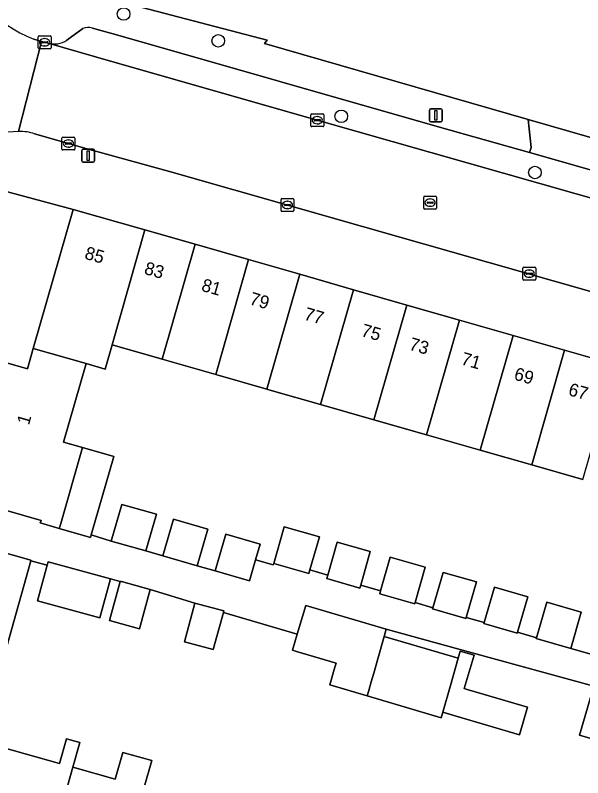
# Model space of a CAD drawing. Extents: x 158086 to 159499, y 382904 to 383981.
# Drawn here: x 158752.1 to 158796.1, y 383345.5 to 383404.7 of the extents above; entities that cross this region are included whole.
import ezdxf

# ---------------------------------------------------------------- set-up
doc = ezdxf.new("R2010")
doc.units = 0
for name, color, linetype in [('IMGEO_Boom', 7, 'Continuous'), ('IMGEO_Erf', 7, 'Continuous'), ('IMGEO_Kolk', 7, 'Continuous'), ('IMGEO_Lichtmast', 7, 'Continuous'), ('IMGEO_Pand', 7, 'Continuous'), ('IMGEO_Pand_nummerreeks', 7, 'Continuous'), ('IMGEO_Parkeervlak_open', 7, 'Continuous'), ('IMGEO_Rijbaan_lokaal_open', 7, 'Continuous'), ('IMGEO_Rioolput', 7, 'Continuous'), ('IMGEO_Voetpad_open', 7, 'Continuous')]:
    doc.layers.add(name, color=color, linetype=linetype)

msp = doc.modelspace()

# ---------------------------------------------------------------- linework, layer by layer
at = {"layer": 'IMGEO_Boom'}
for centre in [(158760.51, 383404.839), (158767.858, 383402.755), (158777.405, 383396.894), (158792.432, 383392.531)]:
    msp.add_circle(centre, 0.489, dxfattribs=at)
at = {"layer": 'IMGEO_Erf'}
for points in [[(158756.796, 383406.718), (158771.646, 383402.817), (158771.444, 383402.538), (158791.908, 383396.647), (158796.847, 383395.225), (158815.797, 383389.77), (158817.482, 383391.154), (158815.323, 383432.012)], [(158796.146, 383368.684), (158792.182, 383369.821), (158788.178, 383370.969), (158784.028, 383372.159), (158779.943, 383373.331), (158775.802, 383374.519), (158773.889, 383375.067), (158771.976, 383375.616), (158771.624, 383375.717), (158767.66, 383376.854), (158763.512, 383378.043), (158759.615, 383379.16), (158759.073, 383377.269), (158757.6, 383377.691), (158755.854, 383371.602), (158757.326, 383371.18), (158759.749, 383370.485), (158758, 383364.391), (158759.556, 383363.916), (158760.377, 383366.765), (158763.062, 383365.992), (158762.241, 383363.142), (158763.56, 383362.762), (158764.381, 383365.611), (158767.045, 383364.844), (158766.224, 383361.994), (158767.631, 383361.589), (158768.452, 383364.438), (158771.112, 383363.672), (158770.76, 383362.453), (158772.123, 383362.061), (158772.159, 383362.184), (158772.971, 383365.013), (158775.704, 383364.229), (158774.97, 383361.672), (158776.359, 383361.259), (158777.096, 383363.83), (158779.654, 383363.097), (158778.909, 383360.501), (158780.454, 383360.042), (158781.203, 383362.652), (158783.914, 383361.874), (158783.131, 383359.143), (158784.519, 383358.738), (158785.304, 383361.476), (158787.885, 383360.736), (158787.096, 383357.987), (158788.496, 383357.579), (158789.286, 383360.334), (158791.868, 383359.593), (158791.075, 383356.827), (158792.55, 383356.397), (158793.346, 383359.169), (158796.03, 383358.4), (158795.218, 383355.571), (158799.446, 383354.387)], [(158798.807, 383347.989), (158795.893, 383348.848), (158797.01, 383352.64), (158787.568, 383355.222), (158780.89, 383357.073), (158780.732, 383356.514), (158786.48, 383354.814), (158786.638, 383355.372), (158787.712, 383355.054), (158786.946, 383352.462), (158787.167, 383352.397), (158788.416, 383352.027), (158791.858, 383351.009), (158791.224, 383348.865), (158786.311, 383350.319), (158785.293, 383350.62), (158785.168, 383350.183), (158779.423, 383351.893), (158776.504, 383352.757), (158776.911, 383354.133), (158777, 383354.434), (158773.931, 383355.342), (158773.614, 383355.435), (158773.984, 383356.685), (158768.261, 383358.378), (158767.475, 383355.486), (158765.231, 383356.096), (158766.047, 383359.097), (158762.573, 383360.159), (158761.745, 383357.111), (158759.424, 383357.742), (158760.245, 383360.762), (158759.505, 383360.992), (158758.68, 383357.955), (158753.822, 383359.275), (158754.573, 383362.037), (158753.314, 383362.391), (158749.933, 383350.377)], [(158751.027, 383347.919), (158755.534, 383346.651), (158756.073, 383348.568), (158757.122, 383348.273), (158756.583, 383346.356), (158759.866, 383345.432), (158760.45, 383347.508), (158762.697, 383346.875), (158762.113, 383344.8)]]:
    msp.add_lwpolyline(points, dxfattribs=at)
at = {"layer": 'IMGEO_Kolk'}
for p, q in [((158753.882, 383402.22), (158753.882, 383403.072)), ((158753.957, 383403.146), (158754.809, 383403.146)), ((158754.141, 383402.64), (158754.141, 383402.652)), ((158754.184, 383402.689), (158754.582, 383402.689)), ((158754.37, 383402.926), (158754.395, 383402.926)), ((158754.625, 383402.652), (158754.625, 383402.64)), ((158754.883, 383403.072), (158754.883, 383402.22)), ((158754.809, 383402.146), (158753.957, 383402.146)), ((158754.579, 383402.603), (158754.181, 383402.603)), ((158754.393, 383402.366), (158754.368, 383402.366)), ((158775.041, 383396.166), (158775.041, 383397.018)), ((158775.116, 383397.092), (158775.968, 383397.092)), ((158775.529, 383396.872), (158775.554, 383396.872)), ((158776.042, 383397.018), (158776.042, 383396.166)), ((158775.3, 383396.586), (158775.3, 383396.598)), ((158775.738, 383396.549), (158775.34, 383396.549)), ((158775.343, 383396.635), (158775.741, 383396.635)), ((158775.552, 383396.312), (158775.527, 383396.312)), ((158775.784, 383396.598), (158775.784, 383396.586)), ((158775.968, 383396.092), (158775.116, 383396.092)), ((158755.727, 383394.355), (158755.727, 383395.207)), ((158755.802, 383395.281), (158756.654, 383395.281)), ((158756.215, 383395.061), (158756.24, 383395.061)), ((158756.728, 383395.207), (158756.728, 383394.355)), ((158755.986, 383394.775), (158755.986, 383394.787)), ((158756.424, 383394.738), (158756.026, 383394.738)), ((158756.029, 383394.824), (158756.427, 383394.824)), ((158756.238, 383394.501), (158756.213, 383394.501)), ((158756.47, 383394.787), (158756.47, 383394.775)), ((158756.654, 383394.281), (158755.802, 383394.281)), ((158772.727, 383389.588), (158772.727, 383390.44)), ((158772.802, 383390.514), (158773.654, 383390.514)), ((158773.215, 383390.294), (158773.24, 383390.294)), ((158773.728, 383390.44), (158773.728, 383389.588)), ((158772.986, 383390.008), (158772.986, 383390.02)), ((158773.424, 383389.971), (158773.026, 383389.971)), ((158773.029, 383390.057), (158773.427, 383390.057)), ((158773.238, 383389.734), (158773.213, 383389.734)), ((158773.47, 383390.02), (158773.47, 383390.008)), ((158773.654, 383389.514), (158772.802, 383389.514)), ((158791.495, 383384.246), (158791.495, 383385.098)), ((158791.57, 383385.172), (158792.422, 383385.172)), ((158791.983, 383384.952), (158792.008, 383384.952)), ((158792.496, 383385.098), (158792.496, 383384.246)), ((158791.754, 383384.666), (158791.754, 383384.678)), ((158792.192, 383384.629), (158791.794, 383384.629)), ((158791.797, 383384.715), (158792.195, 383384.715)), ((158792.006, 383384.392), (158791.981, 383384.392)), ((158792.238, 383384.678), (158792.238, 383384.666)), ((158792.422, 383384.172), (158791.57, 383384.172))]:
    msp.add_line(p, q, dxfattribs=at)
for points in [[(158753.882, 383402.22), (158753.882, 383403.072)], [(158753.957, 383403.146), (158754.809, 383403.146)], [(158754.883, 383403.072), (158754.883, 383402.22)], [(158754.809, 383402.146), (158753.957, 383402.146)], [(158775.041, 383396.166), (158775.041, 383397.018)], [(158775.116, 383397.092), (158775.968, 383397.092)], [(158776.042, 383397.018), (158776.042, 383396.166)], [(158775.968, 383396.092), (158775.116, 383396.092)], [(158755.727, 383394.355), (158755.727, 383395.207)], [(158755.802, 383395.281), (158756.654, 383395.281)], [(158756.728, 383395.207), (158756.728, 383394.355)], [(158756.654, 383394.281), (158755.802, 383394.281)], [(158772.727, 383389.588), (158772.727, 383390.44)], [(158772.802, 383390.514), (158773.654, 383390.514)], [(158773.728, 383390.44), (158773.728, 383389.588)], [(158773.654, 383389.514), (158772.802, 383389.514)], [(158791.495, 383384.246), (158791.495, 383385.098)], [(158791.57, 383385.172), (158792.422, 383385.172)], [(158792.496, 383385.098), (158792.496, 383384.246)], [(158792.422, 383384.172), (158791.57, 383384.172)]]:
    msp.add_lwpolyline(points, dxfattribs=at)
for centre, radius, start, end in [((158753.959, 383403.07), 0.0765, 91.55205, 178.44795), ((158753.959, 383403.07), 0.0765, 91.55205, 178.44795), ((158754.181, 383402.649), 0.0403, 85.87752, 175.75265), ((158754.586, 383402.651), 0.0386, 1.73085, 96.63898), ((158754.807, 383403.07), 0.0765, 1.55205, 88.44795), ((158754.807, 383403.07), 0.0765, 1.55205, 88.44795), ((158753.959, 383402.222), 0.0765, 181.55205, 268.44795), ((158753.959, 383402.222), 0.0765, 181.55205, 268.44795), ((158754.178, 383402.639), 0.0366, 178.93798, 274.71019), ((158754.582, 383402.646), 0.043, 264.86636, 352.45326), ((158754.807, 383402.222), 0.0765, 271.55205, 358.44795), ((158754.807, 383402.222), 0.0765, 271.55205, 358.44795), ((158775.118, 383397.016), 0.0765, 91.55205, 178.44795), ((158775.118, 383397.016), 0.0765, 91.55205, 178.44795), ((158775.966, 383397.016), 0.0765, 1.55205, 88.44795), ((158775.966, 383397.016), 0.0765, 1.55205, 88.44795), ((158775.118, 383396.168), 0.0765, 181.55205, 268.44795), ((158775.118, 383396.168), 0.0765, 181.55205, 268.44795), ((158775.34, 383396.595), 0.0403, 85.87752, 175.75265), ((158775.337, 383396.585), 0.0366, 178.93798, 274.71019), ((158775.741, 383396.592), 0.043, 264.86636, 352.45326), ((158775.745, 383396.597), 0.0386, 1.73085, 96.63898), ((158775.966, 383396.168), 0.0765, 271.55205, 358.44795), ((158775.966, 383396.168), 0.0765, 271.55205, 358.44795), ((158755.804, 383395.205), 0.0765, 91.55205, 178.44795), ((158755.804, 383395.205), 0.0765, 91.55205, 178.44795), ((158756.652, 383395.205), 0.0765, 1.55205, 88.44795), ((158756.652, 383395.205), 0.0765, 1.55205, 88.44795), ((158756.026, 383394.784), 0.0403, 85.87752, 175.75265), ((158756.023, 383394.774), 0.0366, 178.93798, 274.71019), ((158756.427, 383394.781), 0.043, 264.86636, 352.45326), ((158756.431, 383394.786), 0.0386, 1.73085, 96.63898), ((158755.804, 383394.357), 0.0765, 181.55205, 268.44795), ((158755.804, 383394.357), 0.0765, 181.55205, 268.44795), ((158756.652, 383394.357), 0.0765, 271.55205, 358.44795), ((158756.652, 383394.357), 0.0765, 271.55205, 358.44795), ((158772.804, 383390.438), 0.0765, 91.55205, 178.44795), ((158772.804, 383390.438), 0.0765, 91.55205, 178.44795), ((158773.652, 383390.438), 0.0765, 1.55205, 88.44795), ((158773.652, 383390.438), 0.0765, 1.55205, 88.44795), ((158773.026, 383390.017), 0.0403, 85.87752, 175.75265), ((158773.023, 383390.007), 0.0366, 178.93798, 274.71019), ((158773.427, 383390.014), 0.043, 264.86636, 352.45326), ((158773.431, 383390.019), 0.0386, 1.73085, 96.63898), ((158772.804, 383389.59), 0.0765, 181.55205, 268.44795), ((158772.804, 383389.59), 0.0765, 181.55205, 268.44795), ((158773.652, 383389.59), 0.0765, 271.55205, 358.44795), ((158773.652, 383389.59), 0.0765, 271.55205, 358.44795), ((158791.572, 383385.096), 0.0765, 91.55205, 178.44795), ((158791.572, 383385.096), 0.0765, 91.55205, 178.44795), ((158792.42, 383385.096), 0.0765, 1.55205, 88.44795), ((158792.42, 383385.096), 0.0765, 1.55205, 88.44795), ((158791.794, 383384.675), 0.0403, 85.87752, 175.75265), ((158791.791, 383384.665), 0.0366, 178.93798, 274.71019), ((158792.195, 383384.672), 0.043, 264.86636, 352.45326), ((158792.199, 383384.677), 0.0386, 1.73085, 96.63898), ((158791.572, 383384.248), 0.0765, 181.55205, 268.44795), ((158791.572, 383384.248), 0.0765, 181.55205, 268.44795), ((158792.42, 383384.248), 0.0765, 271.55205, 358.44795), ((158792.42, 383384.248), 0.0765, 271.55205, 358.44795)]:
    msp.add_arc(centre, radius, start, end, dxfattribs=at)
for centre, major_axis, ratio, start_param, end_param in [((158754.369, 383402.646), (-0.387, 0.002), 0.722429, 4.712389, 7.853982), ((158754.394, 383402.646), (-0.39, 0.002), 0.717154, 1.570796, 4.712389), ((158775.528, 383396.592), (-0.387, 0.002), 0.722429, 4.712389, 7.853982), ((158775.553, 383396.592), (-0.39, 0.002), 0.717154, 1.570796, 4.712389), ((158756.214, 383394.781), (-0.387, 0.002), 0.722429, 4.712389, 7.853982), ((158756.239, 383394.781), (-0.39, 0.002), 0.717154, 1.570796, 4.712389), ((158773.214, 383390.014), (-0.387, 0.002), 0.722429, 4.712389, 7.853982), ((158773.239, 383390.014), (-0.39, 0.002), 0.717154, 1.570796, 4.712389), ((158791.982, 383384.672), (-0.387, 0.002), 0.722429, 4.712389, 7.853982), ((158792.007, 383384.672), (-0.39, 0.002), 0.717154, 1.570796, 4.712389)]:
    msp.add_ellipse(centre, major_axis=major_axis, ratio=ratio, start_param=start_param, end_param=end_param, dxfattribs=at)
at = {"layer": 'IMGEO_Lichtmast'}
for p, q in [((158784.247, 383396.568), (158784.247, 383397.368)), ((158784.247, 383397.368), (158784.247, 383396.568)), ((158784.347, 383397.468), (158785.137, 383397.468)), ((158785.137, 383397.468), (158784.347, 383397.468)), ((158785.237, 383397.368), (158785.237, 383396.568)), ((158785.237, 383396.568), (158785.237, 383397.368)), ((158785.137, 383396.468), (158784.347, 383396.468)), ((158784.347, 383396.468), (158785.137, 383396.468)), ((158757.268, 383393.437), (158757.268, 383394.237)), ((158757.268, 383394.237), (158757.268, 383393.437)), ((158757.368, 383394.337), (158758.158, 383394.337)), ((158758.158, 383394.337), (158757.368, 383394.337)), ((158758.258, 383394.237), (158758.258, 383393.437)), ((158758.258, 383393.437), (158758.258, 383394.237)), ((158758.158, 383393.337), (158757.368, 383393.337)), ((158757.368, 383393.337), (158758.158, 383393.337))]:
    msp.add_line(p, q, dxfattribs=at)
for points in [[(158784.667, 383397.343), (158784.817, 383397.343), (158784.817, 383396.593), (158784.667, 383396.593), (158784.667, 383397.343)], [(158757.688, 383394.212), (158757.838, 383394.212), (158757.838, 383393.462), (158757.688, 383393.462), (158757.688, 383394.212)]]:
    msp.add_lwpolyline(points, dxfattribs=at)
for centre, start, end in [((158784.347, 383397.368), 90, 180), ((158784.347, 383397.368), 90, 180), ((158785.137, 383397.368), 0, 90), ((158785.137, 383397.368), 360, 90), ((158784.347, 383396.568), 180, 270), ((158784.347, 383396.568), 180, 270), ((158785.137, 383396.568), 270, 0), ((158785.137, 383396.568), 270, 0), ((158757.368, 383394.237), 90, 180), ((158757.368, 383394.237), 90, 180), ((158758.158, 383394.237), 0, 90), ((158758.158, 383394.237), 360, 90), ((158757.368, 383393.437), 180, 270), ((158757.368, 383393.437), 180, 270), ((158758.158, 383393.437), 270, 0), ((158758.158, 383393.437), 270, 0)]:
    msp.add_arc(centre, 0.1, start, end, dxfattribs=at)
at = {"layer": 'IMGEO_Pand'}
for points in [[(158762.172, 383388.072), (158756.6, 383389.67), (158753.501, 383378.866), (158757.6, 383377.691), (158759.073, 383377.269), (158759.615, 383379.16)], [(158766.068, 383386.955), (158762.172, 383388.072), (158759.615, 383379.16), (158763.512, 383378.043)], [(158770.216, 383385.765), (158766.068, 383386.955), (158763.512, 383378.043), (158767.66, 383376.854)], [(158774.18, 383384.628), (158770.216, 383385.765), (158767.66, 383376.854), (158771.624, 383375.717)], [(158778.357, 383383.43), (158774.18, 383384.628), (158771.624, 383375.717), (158771.976, 383375.616), (158773.889, 383375.067), (158775.802, 383374.519)], [(158782.499, 383382.242), (158778.357, 383383.43), (158775.802, 383374.519), (158779.943, 383373.331)], [(158782.499, 383382.242), (158779.943, 383373.331), (158784.028, 383372.159), (158786.585, 383381.071)], [(158784.028, 383372.159), (158788.178, 383370.969), (158790.734, 383379.881), (158786.585, 383381.071)], [(158794.738, 383378.732), (158790.734, 383379.881), (158788.178, 383370.969), (158792.182, 383369.821)], [(158757.6, 383377.691), (158753.501, 383378.866), (158753.046, 383377.28), (158751.171, 383377.818), (158748.942, 383370.044), (158750.871, 383369.491), (158750.063, 383366.673), (158754.107, 383365.513), (158754.051, 383365.318), (158755.524, 383364.896), (158755.579, 383365.089), (158757.326, 383371.18), (158755.854, 383371.602)], [(158796.146, 383368.684), (158798.702, 383377.596), (158794.738, 383378.732), (158792.182, 383369.821)], [(158755.579, 383365.089), (158755.524, 383364.896), (158757.946, 383364.201), (158758, 383364.391), (158759.749, 383370.485), (158757.326, 383371.18)], [(158763.062, 383365.992), (158760.377, 383366.765), (158759.556, 383363.916), (158762.241, 383363.142)], [(158767.045, 383364.844), (158764.381, 383365.611), (158763.56, 383362.762), (158766.224, 383361.994)], [(158775.704, 383364.229), (158772.971, 383365.013), (158772.159, 383362.184), (158774.892, 383361.4), (158774.97, 383361.672)], [(158770.76, 383362.453), (158771.112, 383363.672), (158768.452, 383364.438), (158767.631, 383361.589), (158770.29, 383360.822)], [(158753.314, 383362.391), (158753.322, 383362.421), (158749.166, 383363.59), (158748.342, 383360.66), (158746.457, 383361.191), (158744.28, 383353.454), (158746.157, 383352.926), (158745.209, 383349.557), (158749.373, 383348.385), (158749.933, 383350.377)], [(158779.654, 383363.097), (158777.096, 383363.83), (158776.359, 383361.259), (158776.285, 383361.001), (158778.842, 383360.267), (158778.909, 383360.501)], [(158783.914, 383361.874), (158781.203, 383362.652), (158780.454, 383360.042), (158780.391, 383359.823), (158783.103, 383359.045), (158783.131, 383359.143)], [(158759.505, 383360.992), (158754.648, 383362.312), (158754.573, 383362.037), (158753.822, 383359.275), (158758.68, 383357.955)], [(158787.885, 383360.736), (158785.304, 383361.476), (158784.519, 383358.738), (158784.493, 383358.647), (158787.073, 383357.907), (158787.096, 383357.987)], [(158762.573, 383360.159), (158760.344, 383360.764), (158760.245, 383360.762), (158759.424, 383357.742), (158761.745, 383357.111)], [(158791.868, 383359.593), (158789.286, 383360.334), (158788.496, 383357.579), (158788.475, 383357.505), (158791.057, 383356.764), (158791.075, 383356.827)], [(158768.261, 383358.378), (158768.291, 383358.487), (158766.047, 383359.097), (158765.231, 383356.096), (158767.475, 383355.486)], [(158780.732, 383356.514), (158780.89, 383357.073), (158774.645, 383358.92), (158773.984, 383356.685), (158773.614, 383355.435), (158773.931, 383355.342), (158777, 383354.434), (158776.911, 383354.133), (158776.504, 383352.757), (158779.423, 383351.893), (158779.544, 383352.321), (158779.733, 383352.988), (158779.926, 383353.668), (158780.236, 383354.763)], [(158792.55, 383356.397), (158792.534, 383356.34), (158795.218, 383355.571), (158796.03, 383358.4), (158793.346, 383359.169)], [(158786.48, 383354.814), (158780.732, 383356.514), (158780.236, 383354.763), (158779.926, 383353.668), (158779.733, 383352.988), (158779.544, 383352.321), (158779.423, 383351.893), (158785.168, 383350.183), (158785.293, 383350.62), (158785.881, 383352.699)], [(158786.638, 383355.372), (158786.48, 383354.814), (158785.881, 383352.699), (158785.293, 383350.62), (158786.311, 383350.319), (158791.224, 383348.865), (158791.858, 383351.009), (158788.416, 383352.027), (158787.167, 383352.397), (158786.946, 383352.462), (158787.712, 383355.054)], [(158799.925, 383351.781), (158797.01, 383352.64), (158795.893, 383348.848), (158798.807, 383347.989), (158799.778, 383351.282)], [(158756.583, 383346.356), (158757.122, 383348.273), (158756.073, 383348.568), (158755.534, 383346.651), (158751.027, 383347.919), (158748.536, 383339.068), (158754.092, 383337.505)], [(158759.623, 383335.949), (158762.113, 383344.8), (158762.697, 383346.875), (158760.45, 383347.508), (158759.866, 383345.432), (158756.583, 383346.356), (158754.092, 383337.505)]]:
    msp.add_lwpolyline(points, close=True, dxfattribs=at)
at = {"layer": 'IMGEO_Parkeervlak_open'}
for points in [[(158757.34, 383403.706), (158756.108, 383402.804)], [(158811.491, 383388.536), (158799.174, 383392.051), (158797.909, 383392.409), (158792.022, 383394.073), (158785.027, 383396.051), (158760.054, 383403.193), (158758.095, 383403.75)], [(158754.65, 383402.57), (158759.5, 383401.184), (158775.538, 383396.591), (158784.363, 383394.094), (158798.454, 383390.073), (158810.657, 383386.559), (158813.203, 383385.82), (158813.621, 383385.698)]]:
    msp.add_lwpolyline(points, dxfattribs=at)
for centre, radius, start, end in [((158757.794, 383402.411), 1.373, 77.34431, 109.32632), ((158755.118, 383404.312), 1.804, 254.96143, 303.2743)]:
    msp.add_arc(centre, radius, start, end, dxfattribs=at)
at = {"layer": 'IMGEO_Rijbaan_lokaal_open'}
for points in [[(158752.369, 383395.715), (158754.149, 383402.715)], [(158753.608, 383395.531), (158756.229, 383394.782), (158757.401, 383394.452), (158764.081, 383392.596), (158803.832, 383381.26), (158810.816, 383379.277), (158811.299, 383379.137), (158813.203, 383385.82), (158810.657, 383386.559), (158798.454, 383390.073), (158784.363, 383394.094), (158775.538, 383396.591), (158759.5, 383401.184), (158754.65, 383402.57), (158754.383, 383402.645), (158754.149, 383402.715), (158752.369, 383395.715)], [(158754.149, 383402.715), (158753.558, 383402.893)]]:
    msp.add_lwpolyline(points, dxfattribs=at)
for centre, radius, start, end in [((158756.21, 383410.435), 7.994, 182.79457, 250.62668), ((158752.351, 383390.397), 5.318, 89.80812, 160.86852), ((158752.465, 383392.101), 3.615, 71.57667, 91.52917)]:
    msp.add_arc(centre, radius, start, end, dxfattribs=at)
at = {"layer": 'IMGEO_Rioolput'}
for p, q in [((158783.8, 383389.769), (158783.8, 383390.621)), ((158783.875, 383390.695), (158784.727, 383390.695)), ((158784.102, 383390.238), (158784.5, 383390.238)), ((158784.288, 383390.475), (158784.313, 383390.475)), ((158784.801, 383390.621), (158784.801, 383389.769)), ((158784.727, 383389.695), (158783.875, 383389.695)), ((158784.059, 383390.189), (158784.059, 383390.201)), ((158784.497, 383390.152), (158784.099, 383390.152)), ((158784.311, 383389.915), (158784.286, 383389.915)), ((158784.543, 383390.201), (158784.543, 383390.189))]:
    msp.add_line(p, q, dxfattribs=at)
for points in [[(158783.8, 383389.769), (158783.8, 383390.621)], [(158783.875, 383390.695), (158784.727, 383390.695)], [(158784.801, 383390.621), (158784.801, 383389.769)], [(158784.727, 383389.695), (158783.875, 383389.695)]]:
    msp.add_lwpolyline(points, dxfattribs=at)
for centre, radius, start, end in [((158783.877, 383390.619), 0.0765, 91.55205, 178.44795), ((158783.877, 383390.619), 0.0765, 91.55205, 178.44795), ((158784.099, 383390.198), 0.0403, 85.87752, 175.75265), ((158784.504, 383390.2), 0.0386, 1.73085, 96.63898), ((158784.725, 383390.619), 0.0765, 1.55205, 88.44795), ((158784.725, 383390.619), 0.0765, 1.55205, 88.44795), ((158783.877, 383389.771), 0.0765, 181.55205, 268.44795), ((158783.877, 383389.771), 0.0765, 181.55205, 268.44795), ((158784.096, 383390.188), 0.0366, 178.93798, 274.71019), ((158784.5, 383390.195), 0.043, 264.86636, 352.45326), ((158784.725, 383389.771), 0.0765, 271.55205, 358.44795), ((158784.725, 383389.771), 0.0765, 271.55205, 358.44795)]:
    msp.add_arc(centre, radius, start, end, dxfattribs=at)
for centre, major_axis, ratio, start_param, end_param in [((158784.287, 383390.195), (-0.387, 0.002), 0.722429, 4.712389, 7.853982), ((158784.312, 383390.195), (-0.39, 0.002), 0.717154, 1.570796, 4.712389)]:
    msp.add_ellipse(centre, major_axis=major_axis, ratio=ratio, start_param=start_param, end_param=end_param, dxfattribs=at)
at = {"layer": 'IMGEO_Voetpad_open'}
for points in [[(158758.095, 383403.75), (158760.054, 383403.193), (158785.027, 383396.051), (158792.022, 383394.073), (158792.136, 383394.472), (158791.908, 383396.647), (158771.444, 383402.538), (158771.646, 383402.817), (158756.796, 383406.718)], [(158756.108, 383402.804), (158757.34, 383403.706)], [(158753.558, 383402.893), (158754.149, 383402.715), (158754.383, 383402.645), (158754.65, 383402.57)], [(158898.685, 383354.576), (158895.754, 383355.173), (158886.403, 383357.857), (158886.223, 383357.899), (158880.188, 383359.604), (158859.089, 383365.589), (158858.805, 383364.588), (158855.625, 383365.49), (158855.909, 383366.491), (158854.716, 383366.83), (158854.432, 383365.829), (158851.092, 383366.776), (158851.376, 383367.777), (158848.856, 383368.492), (158836.657, 383371.953), (158830.616, 383373.672), (158830.515, 383373.709), (158811.299, 383379.137), (158810.816, 383379.277), (158803.832, 383381.26), (158764.081, 383392.596), (158757.401, 383394.452), (158756.229, 383394.782), (158753.608, 383395.531)], [(158747.327, 383392.14), (158756.6, 383389.67), (158762.172, 383388.072), (158766.068, 383386.955), (158770.216, 383385.765), (158774.18, 383384.628), (158778.357, 383383.43), (158782.499, 383382.242), (158786.585, 383381.071), (158790.734, 383379.881), (158794.738, 383378.732), (158798.702, 383377.596)], [(158799.446, 383354.387), (158795.218, 383355.571), (158792.534, 383356.34), (158792.55, 383356.397), (158791.075, 383356.827), (158791.057, 383356.764), (158788.475, 383357.505), (158788.496, 383357.579), (158787.096, 383357.987), (158787.073, 383357.907), (158784.493, 383358.647), (158784.519, 383358.738), (158783.131, 383359.143), (158783.103, 383359.045), (158780.391, 383359.823), (158780.454, 383360.042), (158778.909, 383360.501), (158778.842, 383360.267), (158776.285, 383361.001), (158776.359, 383361.259), (158774.97, 383361.672), (158774.892, 383361.4), (158772.159, 383362.184), (158772.123, 383362.061), (158770.76, 383362.453), (158770.29, 383360.822), (158767.631, 383361.589), (158766.224, 383361.994), (158763.56, 383362.762), (158762.241, 383363.142), (158759.556, 383363.916), (158758, 383364.391), (158757.946, 383364.201), (158755.524, 383364.896), (158754.051, 383365.318), (158754.107, 383365.513), (158750.063, 383366.673)], [(158749.166, 383363.59), (158753.322, 383362.421), (158753.314, 383362.391), (158754.573, 383362.037), (158754.648, 383362.312), (158759.505, 383360.992), (158760.245, 383360.762), (158760.344, 383360.764), (158762.573, 383360.159), (158766.047, 383359.097), (158768.291, 383358.487), (158768.261, 383358.378), (158773.984, 383356.685), (158774.645, 383358.92), (158780.89, 383357.073), (158787.568, 383355.222), (158797.01, 383352.64)]]:
    msp.add_lwpolyline(points, dxfattribs=at)
for points in [[(158797.909, 383392.409), (158798.017, 383392.789), (158796.847, 383395.225), (158791.908, 383396.647), (158792.136, 383394.472), (158792.022, 383394.073)], [(158756.6, 383389.67), (158747.327, 383392.14), (158747.18, 383391.515), (158747.062, 383391.127), (158745.723, 383386.043), (158744.987, 383383.178), (158742.082, 383372.031), (158748.942, 383370.044), (158751.171, 383377.818), (158753.046, 383377.28), (158753.501, 383378.866)]]:
    msp.add_lwpolyline(points, close=True, dxfattribs=at)
for centre, radius, start, end in [((158756.21, 383410.435), 7.994, 182.79457, 250.62668), ((158757.794, 383402.411), 1.373, 77.34431, 109.32632), ((158755.118, 383404.312), 1.804, 254.96143, 303.2743), ((158752.351, 383390.397), 5.318, 89.80812, 160.86852), ((158752.465, 383392.101), 3.615, 71.57667, 91.52917)]:
    msp.add_arc(centre, radius, start, end, dxfattribs=at)

# ---------------------------------------------------------------- texts
at = {"layer": 'IMGEO_Pand_nummerreeks'}
for s, rotation, p in [('85', 343.99729, (158757.422, 383385.853)), ('83', 343.99729, (158762.048, 383384.672)), ('81', 343.99729, (158766.487, 383383.361)), ('79', 343.99729, (158770.217, 383382.309)), ('77', 343.99729, (158774.449, 383381.127)), ('75', 343.99767, (158778.878, 383379.848)), ('73', 343.99767, (158782.603, 383378.788)), ('71', 343.99767, (158786.632, 383377.646)), ('69', 343.99767, (158790.74, 383376.467)), ('67', 343.99767, (158794.956, 383375.258)), ('1', 74.00323, (158753.165, 383372.872))]:
    msp.add_text(s, height=1, rotation=rotation, dxfattribs=at).set_placement(p)

doc.saveas('drawing.dxf')
